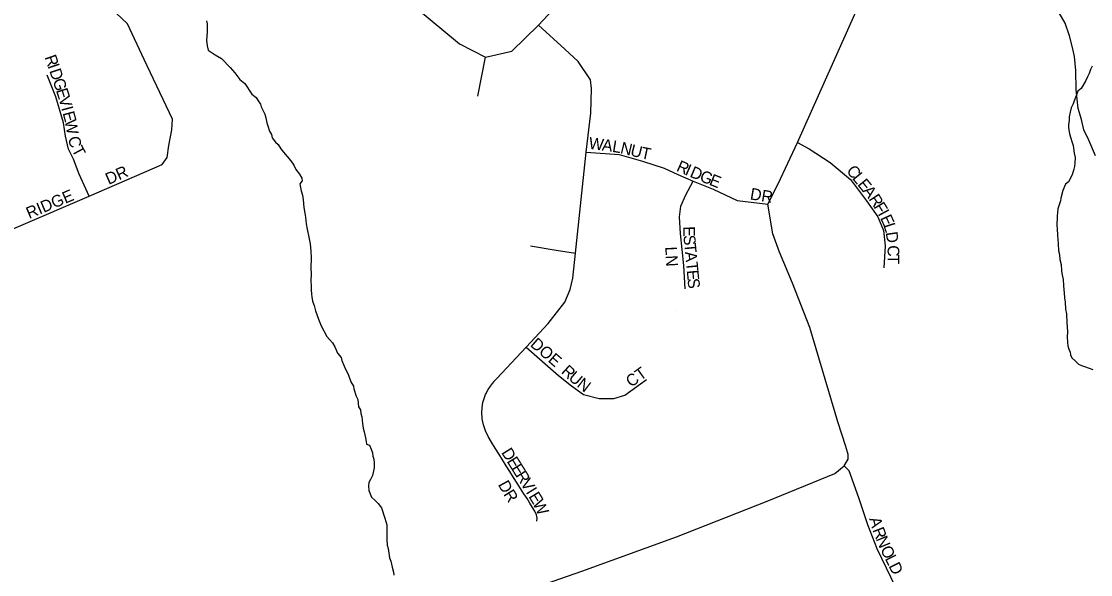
# Model space of a CAD drawing. Extents: x 1310247 to 1664935, y 235267 to 584339.
# Drawn here: x 1468275 to 1472829, y 456723 to 459078 of the extents above; entities that cross this region are included whole.
import ezdxf

# ---------------------------------------------------------------- set-up
doc = ezdxf.new("R2010")
doc.units = 0
for name, color, linetype in [('GM_X_County_Road', 7, 'Continuous'), ('GM_X_Minor_Lake', 7, 'Continuous'), ('GM_X_Minor_River', 7, 'Continuous'), ('GM_X_Township_Subdivision', 7, 'Continuous'), ('GM_X_Township_Subdivision_Text', 7, 'Continuous')]:
    doc.layers.add(name, color=color, linetype=linetype)

msp = doc.modelspace()

# ---------------------------------------------------------------- linework, layer by layer
at = {"layer": 'GM_X_County_Road'}
for points in [[(1472849.2, 458505.6), (1472820.8, 458572.2), (1472800.3, 458615.7), (1472789.7, 458661), (1472776, 458707.4), (1472766.7, 458786), (1472765.5, 458868.3), (1472759.5, 458928.7), (1472751.5, 458967.5), (1472739, 459017.2), (1472720.3, 459070.6), (1472625.8, 459234.4), (1472555.9, 459329.9), (1472433.1, 459456), (1472318.9, 459567.7), (1472245.6, 459638.5), (1472185.9, 459701.5), (1472136.5, 459749.2), (1472158.1, 459796.3)], [(1470475.1, 456671.7), (1470662.2, 456737.2), (1471064.4, 456884), (1471450.8, 457035), (1471738.7, 457153.3), (1471779.3, 457185.8), (1471795.5, 457214.6), (1471795.8, 457234.7), (1471786.3, 457268.9), (1471751.9, 457373.7), (1471633.2, 457775.3), (1471558.5, 457963.7), (1471503.3, 458095.1), (1471475.5, 458174.2), (1471453.7, 458299.8), (1471498.1, 458386.9), (1471579.9, 458563), (1472003.1, 459509.8), (1472136.5, 459749.2)]]:
    msp.add_lwpolyline(points, dxfattribs=at)
at = {"layer": 'GM_X_Minor_Lake'}
msp.add_lwpolyline([(1471062.6, 457845.8), (1471062.5, 457846)], dxfattribs=at)
at = {"layer": 'GM_X_Minor_River'}
for points in [[(1469063.4, 459080.2), (1469067.1, 459068.1), (1469066.1, 459030.1), (1469063.3, 458998.1), (1469066.7, 458974), (1469070.2, 458955.9), (1469099.8, 458935.1), (1469127.5, 458920.3), (1469164.6, 458881.3), (1469184.1, 458858.8), (1469205.4, 458830.1), (1469227, 458813.6), (1469256, 458768.7), (1469275.7, 458754.2), (1469283.3, 458740), (1469293, 458725.7), (1469296.7, 458713.6), (1469312, 458683.1), (1469315.6, 458667), (1469321.1, 458646.8), (1469324.7, 458632.7), (1469332.2, 458610.5), (1469339.8, 458596.3), (1469343.5, 458582.2), (1469357.1, 458563.8), (1469368.8, 458553.5), (1469380.4, 458535.1), (1469392.1, 458520.8), (1469423.2, 458483.9), (1469434.8, 458465.6), (1469444.3, 458447.3), (1469459.9, 458426.9), (1469469.5, 458410.6), (1469471.2, 458398.5), (1469460.9, 458386.8), (1469464.5, 458370.7), (1469466.1, 458356.6), (1469471.7, 458338.4), (1469475.2, 458318.3), (1469478.3, 458286.2), (1469481.7, 458262.1), (1469485.3, 458243.9), (1469488.6, 458215.8), (1469492, 458193.7), (1469499.2, 458159.5), (1469504.5, 458131.3), (1469507.7, 458099.1), (1469509, 458071.1), (1469507.9, 458027), (1469509.2, 458003), (1469508.5, 457972.9), (1469509.9, 457950.8), (1469509.5, 457934.8), (1469511.1, 457916.8), (1469512.8, 457904.7), (1469514.3, 457886.6), (1469521.9, 457868.4), (1469527.3, 457846.2), (1469540.4, 457809.8), (1469551.7, 457781.5)], [(1472834.7, 458887.4), (1472828.3, 458873.5), (1472821.9, 458855.6), (1472815.5, 458841.8), (1472807, 458824), (1472788.2, 458792.4), (1472773.8, 458780.8), (1472767.3, 458760.9), (1472758.7, 458739.1), (1472754.4, 458727.2), (1472745.9, 458709.4), (1472741.5, 458691.5), (1472737, 458671.6), (1472736.6, 458657.6), (1472734.1, 458637.6), (1472733.8, 458625.6), (1472739.1, 458599.4), (1472744.7, 458581.3), (1472748.3, 458567.1), (1472753.9, 458549), (1472759.1, 458516.8), (1472762.7, 458498.7), (1472762, 458474.6), (1472759.7, 458460.7), (1472757.4, 458448.7), (1472750.7, 458424.9), (1472733.9, 458395.3), (1472721.7, 458385.6), (1472710.9, 458357.8), (1472702.1, 458326), (1472699.8, 458314), (1472693.2, 458292.2), (1472688.9, 458280.2), (1472686.1, 458248.3), (1472685.1, 458208.2), (1472686.8, 458196.2), (1472688, 458166.1), (1472689.6, 458150), (1472691.1, 458132), (1472692.4, 458101.9), (1472696, 458085.8), (1472697.4, 458063.7), (1472702.9, 458043.5), (1472704.3, 458017.5), (1472706, 458005.4), (1472711.3, 457979.2), (1472712.7, 457953.1), (1472714.2, 457935.1), (1472715.9, 457923), (1472717.4, 457900.9), (1472720.9, 457882.8), (1472722.1, 457852.7), (1472725.6, 457832.6)], [(1472725.6, 457832.6), (1472726.7, 457794.5), (1472728.3, 457778.5), (1472729.7, 457754.4), (1472729.2, 457736.4), (1472730.6, 457710.3), (1472732.2, 457696.2), (1472735.9, 457682.1), (1472741.6, 457670), (1472743.3, 457657.9), (1472749, 457645.7), (1472762.7, 457633.3), (1472776.4, 457619), (1472790.2, 457612.6), (1472802.2, 457608.3), (1472822, 457601.7), (1472837.9, 457595.3)], [(1469551.7, 457781.5), (1469576.7, 457736.8), (1469600.1, 457710.1), (1469609.6, 457691.8), (1469621, 457665.5), (1469636.6, 457647.1), (1469640.3, 457635), (1469653.4, 457600.6), (1469666.8, 457576.2), (1469678, 457543.8), (1469689.6, 457525.5), (1469691.3, 457513.4), (1469700.6, 457483.1), (1469708.2, 457468.9), (1469711.4, 457436.8), (1469719.1, 457424.6), (1469720.7, 457408.5), (1469724.4, 457394.4), (1469727.7, 457366.3), (1469731.2, 457346.1), (1469734.8, 457330), (1469740.2, 457305.8), (1469743.8, 457289.7), (1469745.5, 457277.7), (1469757.4, 457273.3), (1469765, 457257.1), (1469770.6, 457241), (1469772.3, 457226.9), (1469776, 457214.8), (1469777.6, 457198.7), (1469777, 457176.7), (1469770.2, 457144.8), (1469761.7, 457127), (1469755.4, 457115.1), (1469753, 457101.2), (1469754.5, 457081.1), (1469765.8, 457052.8), (1469781.5, 457038.3), (1469795.2, 457026), (1469808.8, 457007.6), (1469823.7, 456963.1), (1469831, 456934.9), (1469832.2, 456904.8), (1469831.4, 456872.8), (1469832.8, 456848.7), (1469836.5, 456834.6), (1469843.5, 456794.4), (1469849.1, 456780.2), (1469854.5, 456754), (1469860, 456733.8), (1469861.6, 456719.8)]]:
    msp.add_lwpolyline(points, dxfattribs=at)
at = {"layer": 'GM_X_Township_Subdivision'}
for points in [[(1467950, 458071.1), (1468563.4, 458334.5), (1468874.8, 458468.1), (1468896.7, 458499), (1468903.3, 458549.7), (1468916.6, 458615.9), (1468918.7, 458661.4), (1468798.3, 458915.6), (1468726.5, 459067.4), (1468627.3, 459160.6), (1468291.7, 459565.8), (1468199.3, 459676.5), (1468150.1, 459801.7), (1468116.5, 459852.5), (1468111.1, 459930.9), (1468151.7, 460090.3), (1468142.8, 460231.7), (1468031.2, 460398.5), (1467895.9, 460540.3), (1467848.6, 460613.9)], [(1469958.3, 459133.7), (1470141.4, 458982.6), (1470251.7, 458925.7), (1470363.7, 458950.6), (1470477.6, 459062.2), (1470756.6, 459363.1)], [(1470470.6, 456950.5), (1470471.4, 456963.1), (1470468.3, 456977.5), (1470461.3, 456992.3), (1470451.8, 457008.4), (1470440.7, 457026.4), (1470428.5, 457046.2), (1470415.3, 457067.2), (1470401.1, 457089.4), (1470386.1, 457112.8), (1470370.8, 457136.9), (1470355.4, 457161.3), (1470339.9, 457186.1), (1470324.3, 457211.3), (1470308.5, 457236.4), (1470292.9, 457261.4), (1470277.8, 457286.2), (1470263.6, 457310.6), (1470251.7, 457335.2), (1470243.2, 457360.5), (1470238.2, 457385.6), (1470237.7, 457391.8), (1470236.4, 457410.2), (1470237.3, 457433.8), (1470240.8, 457456), (1470246.8, 457476.3), (1470252, 457489.1), (1470254, 457493.9), (1470254.4, 457494.8), (1470254.8, 457495.5), (1470263.2, 457511.1), (1470272.7, 457525), (1470281.5, 457536.6), (1470288.6, 457545.3), (1470288.9, 457545.7), (1470295.6, 457553.6), (1470300.3, 457557.7), (1470425.4, 457690.5), (1470519, 457792), (1470589.4, 457882), (1470612.8, 457936.9), (1470623.5, 457984.3), (1470635, 458091.1), (1470680.9, 458520.7), (1470699.6, 458687.3), (1470703.4, 458791.8), (1470699.4, 458829), (1470646.4, 458907.9), (1470589.5, 458959.5), (1470477.6, 459062.2)], [(1470219.7, 458760.3), (1470251.7, 458925.7)], [(1468563.4, 458334.5), (1468521.6, 458427.8), (1468496.8, 458491.8), (1468475.4, 458534.5), (1468463, 458589.6), (1468454.1, 458646.5), (1468422.1, 458756.8), (1468384.7, 458849.2)], [(1471579.9, 458563), (1471630.3, 458534.9), (1471719.9, 458477.8), (1471806.4, 458405.2), (1471874.1, 458313.9), (1471921.9, 458246.1), (1471945.9, 458187.1), (1471953.7, 458122.6), (1471948.5, 458028.4)], [(1470680.9, 458520.7), (1470820.6, 458511.4), (1470920.2, 458482.9), (1471012.7, 458452.7), (1471071.4, 458426.1), (1471135.4, 458397.6), (1471220.7, 458363.8), (1471323.9, 458315.8), (1471453.7, 458299.8)], [(1471101.6, 457938.9), (1471096.3, 458038.5), (1471082, 458175.4), (1471078.5, 458246.5), (1471083.8, 458290.9), (1471105.2, 458338.9), (1471135.4, 458397.6)], [(1470443.7, 458122), (1470552.2, 458104.2), (1470635, 458091.1)], [(1470425.4, 457690.5), (1470562.8, 457570.8), (1470618, 457526.4), (1470669.5, 457489), (1470735.3, 457473), (1470797.6, 457473), (1470845.5, 457487.2), (1470938, 457553)], [(1472017.9, 456630.1), (1471919.3, 456832.2), (1471879.3, 456934.7), (1471841.4, 457049.9), (1471800, 457165.3), (1471779.3, 457185.8)]]:
    msp.add_lwpolyline(points, dxfattribs=at)

# ---------------------------------------------------------------- texts
at = {"layer": 'GM_X_Township_Subdivision_Text'}
for s, rotation, p in [('R', 288.8649, (1468373.5, 458925.9)), ('I', 288.836, (1468386.3, 458888.5)), ('D', 288.8616, (1468393.5, 458867.6)), ('G', 288.8496, (1468407.7, 458826)), ('E', 287.8821, (1468421.8, 458784.6)), ('V', 285.9394, (1468432.5, 458751.5)), ('I', 285.1708, (1468444.5, 458709.4)), ('E', 285.1497, (1468450.3, 458688.1)), ('W', 280.4658, (1468459.3, 458655.2)), ('C', 284.6097, (1468473.1, 458582.1)), ('W', 352.3265, (1470689.1, 458536.2)), ('A', 352.3057, (1470745.7, 458528.6)), ('L', 350.9194, (1470789, 458522.8)), ('T', 298.3171, (1468487.8, 458531.7)), ('N', 346.4779, (1470822.8, 458517.4)), ('U', 345.757, (1470865.4, 458507.2)), ('T', 348.1715, (1470910.3, 458495.8)), ('R', 336.0967, (1471061.3, 458443.1)), ('DR', 23.9591, (1468646.8, 458381.5)), ('I', 336.0553, (1471097.5, 458427.1)), ('D', 337.0064, (1471118.4, 458417.8)), ('G', 338.1606, (1471159.9, 458400.2)), ('C', 309.0998, (1471786, 458440.9)), ('L', 309.1178, (1471811, 458410.1)), ('E', 338.1882, (1471200.8, 458383.8)), ('E', 309.1178, (1471833.2, 458382.8)), ('RIDGE', 22.8311, (1468308.2, 458236.4)), ('DR', 350.5318, (1471375.8, 458320.6)), ('A', 308.199, (1471855.2, 458355.7)), ('R', 303.313, (1471881.8, 458322)), ('F', 301.2871, (1471903.3, 458289.3)), ('I', 298.5791, (1471921.3, 458259.8)), ('E', 294.8419, (1471931.4, 458241.2)), ('L', 287.6833, (1471945.6, 458210.8)), ('E', 271.5851, (1471093.3, 458205.3)), ('S', 274.9569, (1471094.4, 458166.9)), ('D', 278.2476, (1471955.8, 458179.4)), ('LN', 273.0116, (1471017.1, 458118.1)), ('T', 275.4326, (1471097.5, 458131.4)), ('C', 271.3842, (1471963.4, 458124.3)), ('A', 275.4829, (1471100.8, 458096.3)), ('T', 270.1913, (1471964.3, 458085)), ('T', 275.4714, (1471105.1, 458052.5)), ('E', 275.4827, (1471108.4, 458017.5)), ('S', 275.4827, (1471111.8, 457982.4)), ('DOE', 319.1932, (1470438.8, 457698)), ('R', 317.6283, (1470571, 457583.4)), ('U', 319.4873, (1470601.6, 457555.6)), ('CT', 35.5436, (1470871.6, 457518.2)), ('N', 322.921, (1470637.6, 457525)), ('D', 301.871, (1470317.4, 457242.7)), ('E', 301.8707, (1470340.6, 457205.4)), ('E', 301.8878, (1470359.2, 457175.5)), ('R', 301.8509, (1470377.8, 457145.6)), ('D', 298.6279, (1470303.6, 457106.6)), ('V', 301.8724, (1470398.7, 457111.9)), ('R', 302.0548, (1470326.3, 457065.2)), ('I', 301.8745, (1470421.9, 457074.6)), ('E', 301.0903, (1470433.4, 457056)), ('W', 296.1666, (1470451.1, 457026.9)), ('A', 285.4621, (1471885.4, 456960.7)), ('R', 291.0061, (1471898.8, 456913.3)), ('N', 292.4158, (1471913.5, 456875.1)), ('O', 295.9857, (1471931.7, 456831.3)), ('L', 296.5784, (1471951.2, 456791.2)), ('D', 296.5553, (1471967, 456759.7))]:
    msp.add_text(s, height=50, rotation=rotation, dxfattribs=at).set_placement(p)

doc.saveas('drawing.dxf')
